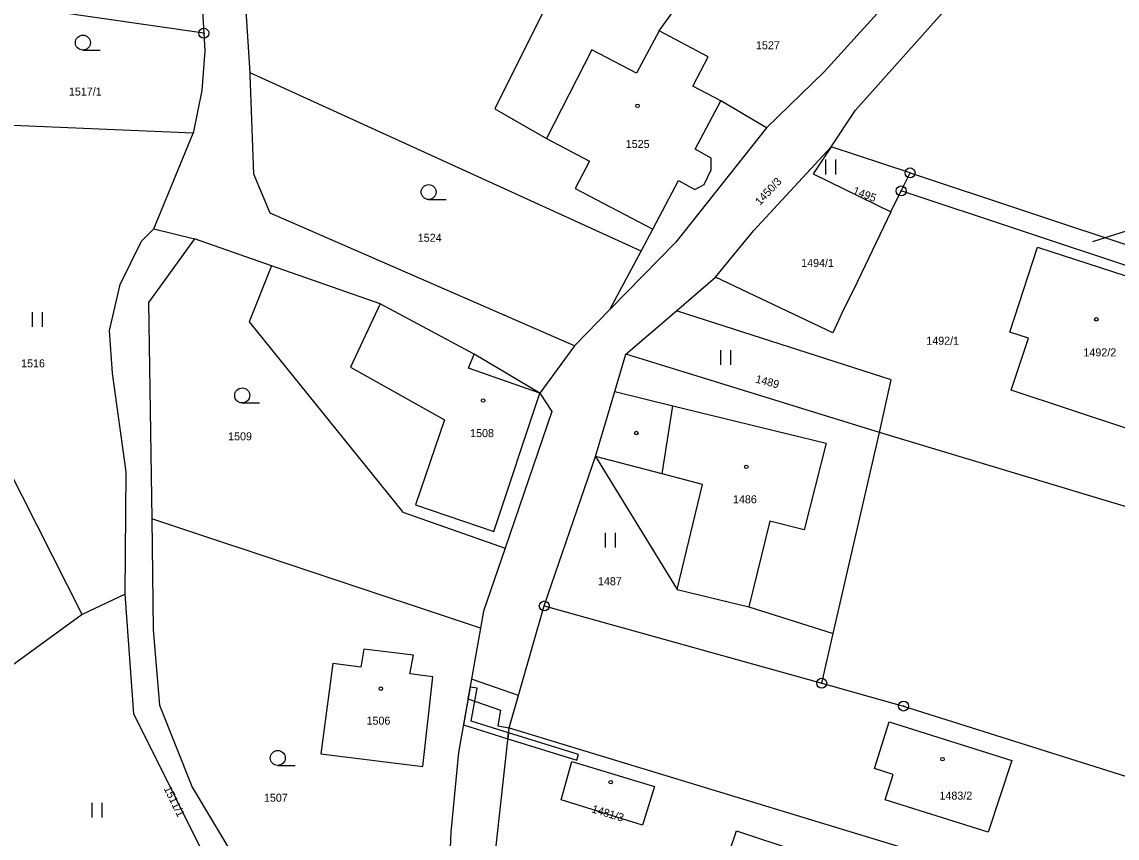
# Model space of a CAD drawing. Extents: x -587171 to -555306, y -1167727 to -1074732.
# Drawn here: x -559840.6 to -559730.7, y -1075960.3 to -1075878.4 of the extents above; entities that cross this region are included whole.
import ezdxf

# ---------------------------------------------------------------- set-up
doc = ezdxf.new("R2010")
doc.units = 0
for name, color, linetype in [('Hranice parcel', 7, 'Continuous'), ('Parcelní čísla', 7, 'Continuous'), ('Pop  PČ popisy', 7, 'Continuous'), ('Vnitřní kresba', 7, 'Continuous'), ('Věcná břemena k části', 7, 'Continuous'), ('Značky bodu BP', 7, 'Continuous'), ('Značky budov', 7, 'Continuous'), ('Značky kultur', 7, 'Continuous')]:
    doc.layers.add(name, color=color, linetype=linetype)

msp = doc.modelspace()

# ---------------------------------------------------------------- linework, layer by layer
at = {"layer": 'Hranice parcel'}
for p, q in [((-559822.32, -1075879.58), (-559843.13, -1075876.59)), ((-559778.47, -1075901.43), (-559817.68, -1075883.54)), ((-559823.4, -1075889.59), (-559845.2, -1075888.67)), ((-559827.32, -1075899.21), (-559823.4, -1075889.59)), ((-559751.49, -1075893.59), (-559759.39, -1075890.96)), ((-559752.38, -1075895.4), (-559751.49, -1075893.59)), ((-559751.49, -1075893.59), (-559714.42, -1075905.92)), ((-559753.41, -1075897.5), (-559752.38, -1075895.4)), ((-559715.03, -1075907.82), (-559752.38, -1075895.4)), ((-559827.32, -1075899.21), (-559823.24, -1075900.2)), ((-559778.47, -1075901.43), (-559777.29, -1075899.22)), ((-559815.54, -1075902.93), (-559823.24, -1075900.2)), ((-559781.59, -1075907.31), (-559778.47, -1075901.43)), ((-559774.91, -1075907.42), (-559771, -1075904.06)), ((-559781.59, -1075907.31), (-559785.14, -1075910.95)), ((-559780, -1075911.79), (-559774.91, -1075907.42)), ((-559785.14, -1075910.95), (-559788.62, -1075915.69)), ((-559759.2, -1075939.81), (-559754.55, -1075919.63)), ((-559721.95, -1075929.45), (-559754.55, -1075919.63)), ((-559788.17, -1075937.04), (-559783.05, -1075922.04)), ((-559794.56, -1075939.26), (-559827.53, -1075928.29)), ((-559830.22, -1075935.86), (-559834.53, -1075937.9)), ((-559791.7, -1075949.26), (-559788.17, -1075937.04)), ((-559788.17, -1075937.04), (-559760.35, -1075944.79)), ((-559834.53, -1075937.9), (-559843.51, -1075944.43)), ((-559760.35, -1075944.79), (-559759.2, -1075939.81)), ((-559793.07, -1075961.71), (-559791.7, -1075949.26))]:
    msp.add_line(p, q, dxfattribs=at)
for points in [[(-559817.68, -1075883.54), (-559818.78, -1075866.38), (-559821, -1075850.76)], [(-559825.35, -1075857.6), (-559824.66, -1075861.44), (-559822.46, -1075877.32), (-559822.32, -1075879.58)], [(-559782.14, -1075865.06), (-559793.14, -1075887.17), (-559787.95, -1075890.13), (-559783.64, -1075892.41), (-559785.07, -1075895.16), (-559777.29, -1075899.22)], [(-559777.29, -1075899.22), (-559774.71, -1075894.36), (-559773.08, -1075895.27), (-559772.14, -1075894.77), (-559771.44, -1075893.27), (-559771.43, -1075892.12), (-559773.03, -1075891.2), (-559770.46, -1075886.37), (-559773.26, -1075884.9), (-559771.75, -1075881.96), (-559776.65, -1075879.35), (-559772.43, -1075873.5), (-559771.15, -1075870.71), (-559771.04, -1075869.73)], [(-559759.39, -1075890.96), (-559756.96, -1075887.31), (-559745.77, -1075874.71), (-559743.87, -1075872.57)], [(-559754.13, -1075876.85), (-559760.1, -1075883.46), (-559765.88, -1075889.07), (-559774.97, -1075900.54), (-559781.59, -1075907.31)], [(-559822.32, -1075879.58), (-559822.21, -1075881.34), (-559822.51, -1075885.33), (-559823.4, -1075889.59)], [(-559785.14, -1075910.95), (-559815.68, -1075897.62), (-559817.29, -1075893.73), (-559817.66, -1075883.76), (-559817.68, -1075883.54)], [(-559834.53, -1075937.9), (-559848.13, -1075911.03), (-559856.88, -1075889.8), (-559857.98, -1075887.13)], [(-559771, -1075904.06), (-559767.19, -1075899.39), (-559759.39, -1075890.96)], [(-559759.39, -1075890.96), (-559761.21, -1075893.69), (-559753.41, -1075897.5)], [(-559753.41, -1075897.5), (-559756.76, -1075904.48), (-559758.31, -1075907.61), (-559759.23, -1075909.63), (-559771, -1075904.06)], [(-559830.22, -1075935.86), (-559830.11, -1075923.58), (-559831.49, -1075913.68), (-559831.77, -1075909.39), (-559830.7, -1075904.78), (-559828.56, -1075900.43), (-559827.32, -1075899.21)], [(-559823.24, -1075900.2), (-559827.87, -1075906.59), (-559827.53, -1075928.29)], [(-559741.5, -1075909.56), (-559738.72, -1075901.03), (-559724.91, -1075905.54), (-559729.45, -1075919.34), (-559741.34, -1075915.4), (-559739.62, -1075910.17), (-559741.5, -1075909.56)], [(-559815.54, -1075902.93), (-559817.76, -1075908.54), (-559802.36, -1075927.64), (-559792.1, -1075931.23)], [(-559788.62, -1075915.69), (-559795.21, -1075911.78), (-559804.64, -1075906.72), (-559815.54, -1075902.93)], [(-559754.55, -1075919.63), (-559753.39, -1075914.36), (-559773.88, -1075907.75), (-559774.91, -1075907.42)], [(-559783.05, -1075922.04), (-559781.11, -1075915.52), (-559780, -1075911.79)], [(-559754.55, -1075919.63), (-559776.94, -1075912.73), (-559780, -1075911.79)], [(-559788.62, -1075915.69), (-559787.43, -1075917.53), (-559792.1, -1075931.23)], [(-559783.05, -1075922.04), (-559774.83, -1075935.4), (-559767.67, -1075937.13), (-559759.2, -1075939.81)], [(-559827.53, -1075928.29), (-559827.39, -1075939.43), (-559826.78, -1075947.01), (-559823.49, -1075955.23), (-559819.12, -1075962.54), (-559816.01, -1075970.51), (-559814.71, -1075973.03), (-559813, -1075975.17)], [(-559792.1, -1075931.23), (-559794.26, -1075937.56), (-559794.56, -1075939.26)], [(-559816.35, -1075973.89), (-559825.13, -1075956.31), (-559829.35, -1075947.86), (-559830.22, -1075935.86)], [(-559794.56, -1075939.26), (-559796.78, -1075951.74), (-559797.54, -1075959.73), (-559797.88, -1075967.67), (-559797.5, -1075975.77)], [(-559810.59, -1075951.86), (-559800.34, -1075953.16), (-559799.35, -1075944.14), (-559801.65, -1075943.84), (-559801.29, -1075941.97), (-559806.26, -1075941.36), (-559806.56, -1075943.19), (-559809.39, -1075942.82), (-559810.59, -1075951.86)], [(-559760.35, -1075944.79), (-559752.14, -1075947.08), (-559711.96, -1075959.76), (-559682.87, -1075969.13)], [(-559791.7, -1075949.26), (-559719.97, -1075971.09), (-559700.9, -1075977.11), (-559674.04, -1075985.69)], [(-559753.59, -1075948.65), (-559741.27, -1075952.54), (-559743.66, -1075959.74), (-559753.98, -1075956.5), (-559753.2, -1075953.95), (-559755.04, -1075953.34), (-559753.59, -1075948.65)], [(-559786.48, -1075956.49), (-559785.4, -1075952.63), (-559777.13, -1075955.17), (-559778.33, -1075959.04), (-559786.48, -1075956.49)], [(-559759.3, -1075970.93), (-559772.52, -1075966.5), (-559771.38, -1075963.03), (-559770.21, -1075963.45), (-559768.9, -1075959.6), (-559756.81, -1075963.62), (-559759.3, -1075970.93)]]:
    msp.add_lwpolyline(points, dxfattribs=at)
at = {"layer": 'Pop  PČ popisy'}
msp.add_line((-559733.17, -1075900.48), (-559729.67, -1075899.38), dxfattribs=at)
at = {"layer": 'Vnitřní kresba'}
for p, q in [((-559776.65, -1075879.35), (-559778.93, -1075883.58)), ((-559783.4, -1075881.23), (-559787.95, -1075890.13)), ((-559778.93, -1075883.58), (-559783.4, -1075881.23)), ((-559765.88, -1075889.07), (-559770.46, -1075886.37)), ((-559804.64, -1075906.72), (-559807.61, -1075913.08)), ((-559795.78, -1075913.19), (-559795.21, -1075911.78)), ((-559807.61, -1075913.08), (-559798.18, -1075918.38)), ((-559788.62, -1075915.69), (-559795.78, -1075913.19)), ((-559793.23, -1075929.56), (-559788.62, -1075915.69)), ((-559781.11, -1075915.52), (-559775.27, -1075916.95)), ((-559776.34, -1075923.8), (-559775.27, -1075916.95)), ((-559775.27, -1075916.95), (-559759.92, -1075920.72)), ((-559798.18, -1075918.38), (-559801.1, -1075926.89)), ((-559759.92, -1075920.72), (-559762.11, -1075929.41)), ((-559776.34, -1075923.8), (-559783.05, -1075922.04)), ((-559772.31, -1075924.85), (-559776.34, -1075923.8)), ((-559774.83, -1075935.4), (-559772.31, -1075924.85)), ((-559801.1, -1075926.89), (-559793.23, -1075929.56)), ((-559765.54, -1075928.54), (-559767.67, -1075937.13)), ((-559762.11, -1075929.41), (-559765.54, -1075928.54))]:
    msp.add_line(p, q, dxfattribs=at)
at = {"layer": 'Věcná břemena k části'}
for points in [[(-559795.83, -1075946.37), (-559792.58, -1075947.5), (-559792.84, -1075949.08), (-559791.7, -1075949.26), (-559790.76, -1075946.01), (-559795.47, -1075944.38)], [(-559795.47, -1075944.38), (-559795.83, -1075946.37), (-559792.58, -1075947.5), (-559792.84, -1075949.08), (-559791.7, -1075949.26), (-559790.76, -1075946.01)], [(-559795.52, -1075948.59), (-559794.9, -1075945.29), (-559795.61, -1075945.18), (-559796.29, -1075948.98), (-559791.82, -1075950.37), (-559791.75, -1075949.76)], [(-559791.75, -1075949.76), (-559791.82, -1075950.37), (-559784.91, -1075952.51), (-559784.73, -1075951.94)]]:
    msp.add_lwpolyline(points, close=True, dxfattribs=at)
at = {"layer": 'Značky bodu BP'}
for centre, radius in [((-559822.32, -1075879.58), 0.5), ((-559822.32, -1075879.58), 0.0303), ((-559751.49, -1075893.59), 0.5), ((-559751.49, -1075893.59), 0.0303), ((-559752.38, -1075895.4), 0.5), ((-559752.38, -1075895.4), 0.0303), ((-559788.17, -1075937.04), 0.5), ((-559788.17, -1075937.04), 0.0303), ((-559760.35, -1075944.79), 0.5), ((-559760.35, -1075944.79), 0.0303), ((-559752.14, -1075947.08), 0.5), ((-559752.14, -1075947.08), 0.0303)]:
    msp.add_circle(centre, radius, dxfattribs=at)
at = {"layer": 'Značky budov'}
for centre in [(-559778.82, -1075886.86), (-559732.81, -1075908.29), (-559794.3, -1075916.42), (-559778.94, -1075919.69), (-559767.91, -1075923.08), (-559804.57, -1075945.34), (-559748.23, -1075952.41), (-559781.51, -1075954.72)]:
    msp.add_circle(centre, 0.175, dxfattribs=at)
at = {"layer": 'Značky kultur'}
for p, q in [((-559834.45, -1075881.27), (-559832.7, -1075881.27)), ((-559759.93, -1075893.76), (-559759.93, -1075892.26)), ((-559758.93, -1075893.76), (-559758.93, -1075892.26)), ((-559799.77, -1075896.26), (-559798.02, -1075896.26)), ((-559839.49, -1075909.05), (-559839.49, -1075907.55)), ((-559838.49, -1075909.05), (-559838.49, -1075907.55)), ((-559770.46, -1075912.86), (-559770.46, -1075911.36)), ((-559769.46, -1075912.86), (-559769.46, -1075911.36)), ((-559818.47, -1075916.67), (-559816.72, -1075916.67)), ((-559782.03, -1075931.19), (-559782.03, -1075929.69)), ((-559781.03, -1075931.19), (-559781.03, -1075929.69)), ((-559814.9, -1075953.04), (-559813.15, -1075953.04)), ((-559833.52, -1075958.28), (-559833.52, -1075956.78)), ((-559832.52, -1075958.28), (-559832.52, -1075956.78))]:
    msp.add_line(p, q, dxfattribs=at)
for centre in [(-559834.45, -1075880.52), (-559799.77, -1075895.51), (-559818.47, -1075915.92), (-559814.9, -1075952.29)]:
    msp.add_circle(centre, 0.75, dxfattribs=at)

# ---------------------------------------------------------------- texts
at = {"layer": 'Parcelní čísla'}
for s, p in [('1527', (-559766.94, -1075881.19)), ('1517/1', (-559835.85, -1075885.83)), ('1525', (-559780, -1075891.09)), ('1524', (-559800.86, -1075900.5)), ('1494/1', (-559762.41, -1075903.03)), ('1492/1', (-559749.86, -1075910.83)), ('1492/2', (-559734.1, -1075912)), ('1516', (-559840.64, -1075913.1)), ('1509', (-559819.88, -1075920.42)), ('1508', (-559795.61, -1075920.1)), ('1486', (-559769.25, -1075926.74)), ('1487', (-559782.79, -1075934.96)), ('1506', (-559806, -1075948.95)), ('1507', (-559816.29, -1075956.68)), ('1483/2', (-559748.54, -1075956.47))]:
    msp.add_text(s, height=0.803, dxfattribs=at).set_placement(p)
for s, rotation, p in [('1450/3', 47, (-559766.54, -1075896.91)), ('1495', 339, (-559757.3, -1075895.68)), ('1489', 345, (-559767.05, -1075914.61)), ('1511/1', 296, (-559826.36, -1075955.35)), ('1481/3', 343, (-559783.48, -1075957.74))]:
    msp.add_text(s, height=0.803, rotation=rotation, dxfattribs=at).set_placement(p)

doc.saveas('drawing.dxf')
